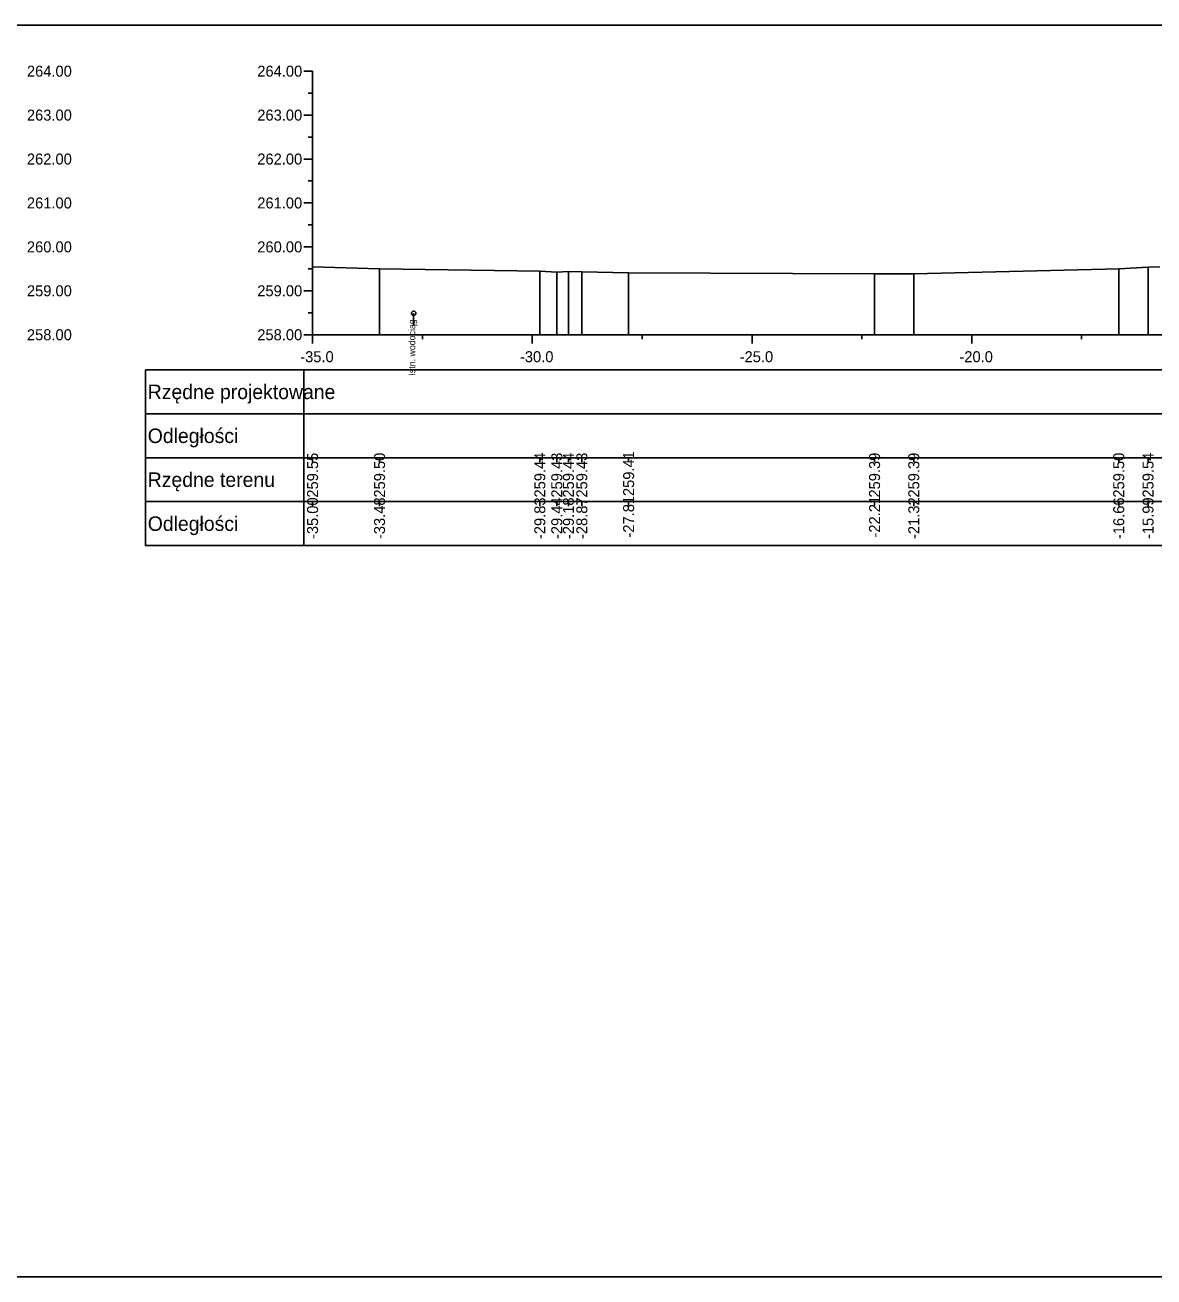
# Model space of a CAD drawing. Extents: x 6516023 to 6560129, y 5513077 to 5529206.
# Drawn here: x 6517538.92 to 6517564.61, y 5514451.16 to 5514479.66 of the extents above; entities that cross this region are included whole.
import ezdxf

# ---------------------------------------------------------------- set-up
doc = ezdxf.new("R2010")
doc.units = 0
for name, color, linetype in [('TOR_PRZEK_P-kable', 7, 'Continuous'), ('TOR_PRZEK_P-tabelka istniejace', 7, 'Continuous'), ('TOR_PRZEK_P-tabelka projektowane', 7, 'Continuous'), ('TOR_PRZEK_P-teren istniejacy', 7, 'Continuous'), ('TOR_PRZEK_P-uklad odniesienia', 7, 'Continuous'), ('TOR_RAMKI-ramka+tabelka 1', 7, 'Continuous')]:
    doc.layers.add(name, color=color, linetype=linetype)

msp = doc.modelspace()

# ---------------------------------------------------------------- linework, layer by layer
at = {"layer": 'TOR_PRZEK_P-kable'}
msp.add_line((6517547.763, 5514473.095), (6517547.763, 5514472.825), dxfattribs=at)
msp.add_circle((6517547.763, 5514473.095), 0.05, dxfattribs=at)
at = {"layer": 'TOR_PRZEK_P-tabelka istniejace'}
for p, q in [((6517541.663, 5514469.806), (6517541.663, 5514467.806)), ((6517545.263, 5514469.806), (6517545.263, 5514467.806)), ((6517545.463, 5514469.706), (6517545.463, 5514469.806)), ((6517546.987, 5514469.706), (6517546.987, 5514469.806)), ((6517550.635, 5514469.706), (6517550.635, 5514469.806)), ((6517551.02, 5514469.706), (6517551.02, 5514469.806)), ((6517551.285, 5514469.706), (6517551.285, 5514469.806)), ((6517551.59, 5514469.706), (6517551.59, 5514469.806)), ((6517552.655, 5514469.706), (6517552.655, 5514469.806)), ((6517558.251, 5514469.706), (6517558.251, 5514469.806)), ((6517559.143, 5514469.706), (6517559.143, 5514469.806)), ((6517563.807, 5514469.706), (6517563.807, 5514469.806)), ((6517564.474, 5514469.706), (6517564.474, 5514469.806)), ((6517541.663, 5514468.806), (6517625.463, 5514468.806)), ((6517545.463, 5514468.706), (6517545.463, 5514468.806)), ((6517546.987, 5514468.706), (6517546.987, 5514468.806)), ((6517550.635, 5514468.706), (6517550.635, 5514468.806)), ((6517551.02, 5514468.706), (6517551.02, 5514468.806)), ((6517551.285, 5514468.706), (6517551.285, 5514468.806)), ((6517551.59, 5514468.706), (6517551.59, 5514468.806)), ((6517552.655, 5514468.706), (6517552.655, 5514468.806)), ((6517558.251, 5514468.706), (6517558.251, 5514468.806)), ((6517559.143, 5514468.706), (6517559.143, 5514468.806)), ((6517563.807, 5514468.706), (6517563.807, 5514468.806)), ((6517564.474, 5514468.706), (6517564.474, 5514468.806))]:
    msp.add_line(p, q, dxfattribs=at)
for points in [[(6517545.463, 5514474.155), (6517545.463, 5514472.806), (6517545.463, 5514472.676), (6517545.463, 5514472.606)], [(6517564.474, 5514474.145), (6517564.474, 5514472.806), (6517564.474, 5514472.676), (6517564.474, 5514472.606)], [(6517546.987, 5514474.107), (6517546.987, 5514472.806), (6517546.987, 5514472.676), (6517546.987, 5514472.606)], [(6517550.635, 5514474.05), (6517550.635, 5514472.806), (6517550.635, 5514472.676), (6517550.635, 5514472.606)], [(6517551.02, 5514474.034), (6517551.02, 5514472.806), (6517551.02, 5514472.676), (6517551.02, 5514472.606)], [(6517551.285, 5514474.045), (6517551.285, 5514472.806), (6517551.285, 5514472.676), (6517551.285, 5514472.606)], [(6517551.59, 5514474.039), (6517551.59, 5514472.806), (6517551.59, 5514472.676), (6517551.59, 5514472.606)], [(6517552.655, 5514474.018), (6517552.655, 5514472.806), (6517552.655, 5514472.676), (6517552.655, 5514472.606)], [(6517558.251, 5514473.996), (6517558.251, 5514472.806), (6517558.251, 5514472.676), (6517558.251, 5514472.606)], [(6517559.143, 5514473.995), (6517559.143, 5514472.806), (6517559.143, 5514472.676), (6517559.143, 5514472.606)], [(6517563.807, 5514474.109), (6517563.807, 5514472.806), (6517563.807, 5514472.676), (6517563.807, 5514472.606)]]:
    msp.add_lwpolyline(points, dxfattribs=at)
msp.add_lwpolyline([(6517541.663, 5514469.806), (6517541.663, 5514467.806), (6517625.463, 5514467.806), (6517625.463, 5514469.806)], close=True, dxfattribs=at)
at = {"layer": 'TOR_PRZEK_P-tabelka projektowane'}
for p, q in [((6517541.663, 5514471.806), (6517541.663, 5514469.806)), ((6517545.263, 5514471.806), (6517545.263, 5514469.806)), ((6517541.663, 5514470.806), (6517625.463, 5514470.806))]:
    msp.add_line(p, q, dxfattribs=at)
msp.add_lwpolyline([(6517541.663, 5514471.806), (6517541.663, 5514469.806), (6517625.463, 5514469.806), (6517625.463, 5514471.806)], close=True, dxfattribs=at)
at = {"layer": 'TOR_PRZEK_P-teren istniejacy'}
msp.add_lwpolyline([(6517545.463, 5514474.155), (6517546.987, 5514474.107), (6517550.635, 5514474.05), (6517551.02, 5514474.034), (6517551.285, 5514474.045), (6517551.59, 5514474.039), (6517552.655, 5514474.018), (6517558.251, 5514473.996), (6517559.143, 5514473.995), (6517563.807, 5514474.109), (6517564.474, 5514474.145), (6517564.743, 5514474.151)], dxfattribs=at)
at = {"layer": 'TOR_PRZEK_P-uklad odniesienia'}
for p, q in [((6517545.263, 5514478.606), (6517545.463, 5514478.606)), ((6517545.463, 5514478.606), (6517545.463, 5514472.606)), ((6517545.363, 5514478.106), (6517545.463, 5514478.106)), ((6517545.263, 5514477.606), (6517545.463, 5514477.606)), ((6517545.363, 5514477.106), (6517545.463, 5514477.106)), ((6517545.263, 5514476.606), (6517545.463, 5514476.606)), ((6517545.363, 5514476.106), (6517545.463, 5514476.106)), ((6517545.263, 5514475.606), (6517545.463, 5514475.606)), ((6517545.363, 5514475.106), (6517545.463, 5514475.106)), ((6517545.263, 5514474.606), (6517545.463, 5514474.606)), ((6517545.363, 5514474.106), (6517545.463, 5514474.106)), ((6517545.263, 5514473.606), (6517545.463, 5514473.606)), ((6517545.363, 5514473.106), (6517545.463, 5514473.106)), ((6517545.263, 5514472.606), (6517545.463, 5514472.606)), ((6517545.463, 5514472.606), (6517625.463, 5514472.606)), ((6517545.463, 5514472.406), (6517545.463, 5514472.606)), ((6517547.963, 5514472.506), (6517547.963, 5514472.606)), ((6517550.463, 5514472.406), (6517550.463, 5514472.606)), ((6517552.963, 5514472.506), (6517552.963, 5514472.606)), ((6517555.463, 5514472.406), (6517555.463, 5514472.606)), ((6517557.963, 5514472.506), (6517557.963, 5514472.606)), ((6517560.463, 5514472.406), (6517560.463, 5514472.606)), ((6517562.963, 5514472.506), (6517562.963, 5514472.606))]:
    msp.add_line(p, q, dxfattribs=at)
at = {"layer": 'TOR_RAMKI-ramka+tabelka 1'}
msp.add_lwpolyline([(6517452.013, 5514479.656), (6517699.513, 5514479.656), (6517699.513, 5514451.156), (6517452.013, 5514451.156)], close=True, dxfattribs=at)

# ---------------------------------------------------------------- texts
at = {"layer": 'TOR_PRZEK_P-kable'}
msp.add_text('Istn. wodociąg', height=0.14999, rotation=90.0511, dxfattribs=at).set_placement((6517547.8, 5514471.675))
at = {"layer": 'TOR_PRZEK_P-tabelka istniejace'}
for s, p in [('259.55', (6517545.588, 5514468.897)), ('259.50', (6517547.112, 5514468.898)), ('259.44', (6517550.76, 5514468.899)), ('259.43', (6517551.145, 5514468.898)), ('259.44', (6517551.41, 5514468.899)), ('259.43', (6517551.715, 5514468.898)), ('259.41', (6517552.78, 5514468.933)), ('259.39', (6517558.376, 5514468.898)), ('259.39', (6517559.268, 5514468.898)), ('259.50', (6517563.932, 5514468.898)), ('259.54', (6517564.599, 5514468.899)), ('-35.00', (6517545.588, 5514467.955)), ('-33.48', (6517547.112, 5514467.954)), ('-29.83', (6517550.76, 5514467.954)), ('-29.44', (6517551.145, 5514467.955)), ('-29.18', (6517551.41, 5514467.954)), ('-28.87', (6517551.715, 5514467.955)), ('-27.81', (6517552.78, 5514467.989)), ('-22.21', (6517558.376, 5514467.989)), ('-21.32', (6517559.268, 5514467.956)), ('-16.66', (6517563.932, 5514467.954)), ('-15.99', (6517564.599, 5514467.955))]:
    msp.add_text(s, height=0.25, rotation=90, dxfattribs=at).set_placement(p)
for s, p in [('Rzędne terenu', (6517541.713, 5514469.141)), ('Odległości', (6517541.713, 5514468.141))]:
    msp.add_text(s, height=0.33, dxfattribs=at).set_placement(p)
at = {"layer": 'TOR_PRZEK_P-tabelka projektowane'}
for s, p in [('Rzędne projektowane', (6517541.713, 5514471.141)), ('Odległości', (6517541.713, 5514470.141))]:
    msp.add_text(s, height=0.33, dxfattribs=at).set_placement(p)
at = {"layer": 'TOR_PRZEK_P-uklad odniesienia'}
for s, height, p in [('264.00', 0.25, (6517538.963, 5514478.481)), ('264.00', 0.25, (6517544.205, 5514478.481)), ('263.00', 0.25, (6517538.963, 5514477.481)), ('263.00', 0.25, (6517544.205, 5514477.481)), ('262.00', 0.25, (6517538.963, 5514476.481)), ('262.00', 0.25, (6517544.205, 5514476.481)), ('261.00', 0.25, (6517538.963, 5514475.481)), ('261.00', 0.25, (6517544.205, 5514475.481)), ('260.00', 0.25, (6517538.963, 5514474.481)), ('260.00', 0.25, (6517544.205, 5514474.481)), ('259.00', 0.25, (6517538.963, 5514473.481)), ('259.00', 0.25, (6517544.205, 5514473.481)), ('258.00', 0.25, (6517538.963, 5514472.481)), ('258.00', 0.25, (6517544.205, 5514472.481)), ('-', 0.0001, (6517545.463, 5514472.606)), ('-35.0', 0.25, (6517545.182, 5514471.981)), ('-30.0', 0.25, (6517550.182, 5514471.981)), ('-25.0', 0.25, (6517555.182, 5514471.981)), ('-20.0', 0.25, (6517560.182, 5514471.981))]:
    msp.add_text(s, height=height, dxfattribs=at).set_placement(p)

doc.saveas('drawing.dxf')
